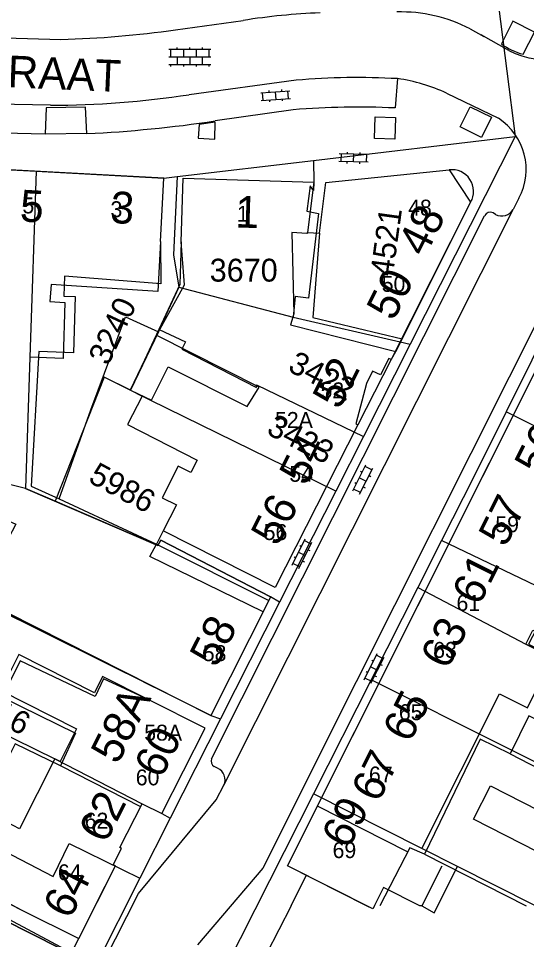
# Model space of a CAD drawing. Extents: x 148816 to 151297, y 399515 to 402500.
# Drawn here: x 150397.2 to 150437.1, y 399747.3 to 399819.8 of the extents above; entities that cross this region are included whole.
import ezdxf

# ---------------------------------------------------------------- set-up
doc = ezdxf.new("R2010")
doc.units = 0
for name, color, linetype in [('B01 Hoofdgebouw  [D] Norm', 7, 'Continuous'), ('B01 Hoofdgebouw  [T] Norm', 7, 'Continuous'), ('B01 hoofgebouw', 7, 'Continuous'), ('B02 Bijgebouw  [D] Norm', 7, 'Continuous'), ('B02 Bijgebouw  [T] Norm', 7, 'Continuous'), ('B07 Tussenmuur  [D] Norm', 7, 'Continuous'), ('G01 perceelsgrens', 7, 'Continuous'), ('S02 Open verharding  Norm', 7, 'Continuous'), ('T04 Haag heg  [D] Gem', 7, 'Continuous'), ('V00 Kant verharding algemeen  [T] Norm', 7, 'Continuous'), ('V06 Kant onverhard  [T] Gem', 7, 'Continuous'), ('Z01 perceelnummer', 7, 'Continuous'), ('Z02 huisnummer', 7, 'Continuous'), ('Z02 Huisnummer  [Tekst] Norm', 7, 'Continuous'), ('Z06 straatnaam', 7, 'Continuous')]:
    doc.layers.add(name, color=color, linetype=linetype)

msp = doc.modelspace()

# ---------------------------------------------------------------- linework, layer by layer
at = {"layer": 'B01 Hoofdgebouw  [D] Norm'}
msp.add_line((150406.786, 399757.787), (150400.465, 399761.012), dxfattribs=at)
for points in [[(150408.33, 399802.23), (150408.375, 399798.886), (150400.772, 399799.506), (150400.734, 399797.928), (150401.624, 399797.91), (150401.484, 399793.483), (150398.764, 399793.586), (150398.168, 399782.997), (150400.362, 399781.999), (150402.869, 399788.992), (150405.577, 399796.292), (150408.179, 399795.119), (150410.231, 399798.826), (150409.96, 399802.21)], [(150408.179, 399795.119), (150405.982, 399790.546), (150403.914, 399791.571)], [(150405.982, 399790.546), (150407.64, 399789.747), (150408.939, 399792.378), (150415.167, 399789.254), (150416.094, 399790.763), (150408.054, 399794.838)], [(150400.362, 399781.999), (150408.03, 399778.43)], [(150416.406, 399773.106), (150407.508, 399777.448), (150408.03, 399778.43)], [(150407.84, 399767.19), (150395.047, 399773.532), (150392.549, 399768.498), (150390.053, 399769.656)], [(150477.946, 399752.463), (150456.584, 399766.164), (150456.897, 399765.175), (150455.175, 399761.547), (150457.854, 399760.248), (150456.131, 399756.722), (150450.772, 399759.244), (150452.369, 399762.744), (150446.217, 399765.996), (150447.091, 399767.81), (150438.208, 399772.311), (150437.283, 399770.573), (150441.698, 399768.348), (150440.574, 399766.15), (150439.374, 399766.775), (150438.199, 399764.475), (150437.306, 399764.925), (150435.857, 399761.936), (150433.484, 399763.085), (150429.114, 399754.066), (150427.941, 399754.539), (150425.605, 399750)], [(150407.37, 399766.22), (150403.863, 399767.835), (150403.189, 399766.455), (150397.294, 399769.252), (150395.87, 399766.39), (150401.663, 399763.567), (150400.465, 399761.012), (150396.893, 399762.736), (150394.419, 399757.804), (150389.392, 399760.227), (150387.743, 399756.854), (150393.511, 399754.031), (150392.762, 399752.371), (150395.059, 399751.221), (150394.949, 399750.96), (150397.44, 399749.66)]]:
    msp.add_lwpolyline(points, dxfattribs=at)
at = {"layer": 'B01 Hoofdgebouw  [T] Norm'}
for p, q in [((150418.32, 399753.13), (150450.13, 399816.57)), ((150408.6, 399807.22), (150380.39, 399808.73)), ((150421.35, 399806.86), (150431.05, 399807.86)), ((150431.05, 399807.86), (150432.74, 399805.31)), ((150408.33, 399802.23), (150408.6, 399807.22)), ((150409.96, 399802.21), (150410.11, 399807.21)), ((150410.11, 399807.21), (150420.41, 399806.9)), ((150420.41, 399806.9), (150419.9, 399802.93)), ((150420.84, 399802.89), (150421.35, 399806.86)), ((150432.74, 399805.31), (150426.83, 399793.54)), ((150426.3, 399793.04), (150425.64, 399791.75)), ((150426.49, 399792.96), (150426.3, 399793.04)), ((150426.83, 399793.54), (150426.49, 399792.96)), ((150425.01, 399792.03), (150424.55, 399791.07)), ((150425.64, 399791.75), (150425.01, 399792.03)), ((150424.55, 399791.07), (150423.71, 399787.9)), ((150423.87, 399787.82), (150417.36, 399775.02)), ((150423.71, 399787.9), (150423.87, 399787.82)), ((150408.56, 399779.48), (150408.03, 399778.43)), ((150417.36, 399775.02), (150408.56, 399779.48)), ((150408.03, 399778.43), (150416.86, 399774.01)), ((150416.86, 399774.01), (150412.31, 399764.95)), ((150412.31, 399764.95), (150407.84, 399767.19)), ((150411.84, 399763.97), (150407.37, 399766.22)), ((150408.45, 399757.24), (150411.84, 399763.97)), ((150405.15, 399754.58), (150406.9, 399758.01)), ((150406.9, 399758.01), (150408.45, 399757.24)), ((150404.62, 399753.22), (150405.26, 399754.49)), ((150405.26, 399754.49), (150405.15, 399754.58)), ((150403.21, 399750), (150404.8, 399753.14)), ((150404.8, 399753.14), (150404.62, 399753.22)), ((150424.55, 399750), (150418.32, 399753.13)), ((150397.44, 399749.66), (150401.9, 399747.41)), ((150401.9, 399747.41), (150403.21, 399750)), ((150425.05, 399749.75), (150424.55, 399750)), ((150425.175, 399750), (150425.05, 399749.75)), ((150400.42, 399746.65), (150395.97, 399748.91))]:
    msp.add_line(p, q, dxfattribs=at)
at = {"layer": 'B01 hoofgebouw'}
for points in [[(150430.46, 399753.11), (150428.9, 399750), (150428.75, 399750), (150425.89, 399751.43), (150425.05, 399749.75), (150418.32, 399753.13), (150450.13, 399816.57), (150453.85, 399814.74), (150454.31, 399813.88), (150455.63, 399814.64), (150457.14, 399811.95), (150455.84, 399811.22), (150456.34, 399810.29), (150460.58, 399808.1), (150462.02, 399811.05), (150465.57, 399815.3), (150454.55, 399820.79)], [(150408.33, 399802.23), (150408.6, 399807.22), (150380.39, 399808.73), (150379.42, 399790.65), (150378.49, 399790.7), (150379.44, 399808.83), (150378.87, 399808.86), (150378.87, 399808.75), (150371.71, 399809.15), (150369.99, 399807.69)], [(150420.84, 399802.89), (150421.35, 399806.86), (150431.05, 399807.86), (150432.74, 399805.31), (150426.49, 399792.96), (150426.3, 399793.04), (150425.64, 399791.75), (150425.01, 399792.03), (150424.55, 399791.07), (150423.71, 399787.9), (150423.87, 399787.82), (150417.36, 399775.02), (150408.56, 399779.48), (150408.03, 399778.43), (150416.86, 399774.01), (150412.31, 399764.95), (150407.84, 399767.19)], [(150409.96, 399802.21), (150410.11, 399807.21), (150420.41, 399806.9), (150419.9, 399802.93)], [(150419.9, 399802.93), (150420.84, 399802.89)], [(150408.33, 399802.23), (150408.117, 399798.299), (150399.738, 399798.852), (150399.626, 399797.498), (150400.812, 399797.432), (150400.669, 399793.039), (150398.05, 399793.127), (150397.719, 399782.81), (150408.124, 399778.33), (150408.352, 399778.747), (150416.995, 399774.279), (150416.86, 399774.01)], [(150409.96, 399802.21), (150409.859, 399798.844), (150405.972, 399790.525), (150406.893, 399790.068), (150405.752, 399787.825), (150411.218, 399785.046), (150410.719, 399784.065), (150409.728, 399784.569), (150408.463, 399782.082), (150409.587, 399781.511), (150408.56, 399779.48)], [(150426.49, 399792.96), (150423.87, 399787.82)], [(150372.04, 399774.09), (150388.509, 399766.209), (150393.692, 399776.732), (150385.791, 399780.696), (150386.14, 399783.375), (150392.637, 399781.903), (150396.943, 399779.991), (150393.916, 399774.234), (150407.84, 399767.19)], [(150428.9, 399750), (150429.881, 399749.435), (150431.714, 399753.09), (150428.901, 399754.5), (150435, 399766.663), (150437.2, 399765.56), (150439.188, 399769.525), (150437.087, 399770.578), (150437.635, 399771.671), (150446.882, 399767.035), (150448.423, 399770.108), (150458.754, 399764.916), (150467.035, 399759.818), (150478.055, 399752.359)], [(150407.37, 399766.22), (150403.781, 399768.027), (150403.134, 399766.748), (150397.201, 399769.75), (150395.773, 399766.928), (150401.73, 399763.913), (150400.431, 399761.346), (150400.024, 399761.552), (150397.243, 399756.057), (150396.251, 399756.559), (150396.37, 399756.793), (150389.365, 399760.338), (150387.75, 399757.147), (150388.663, 399756.685), (150389.345, 399758.035), (150390.996, 399757.199), (150390.297, 399755.818), (150394.831, 399753.524), (150395.386, 399754.619), (150396.286, 399754.164), (150394.705, 399751.04), (150397.44, 399749.66)], [(150397.44, 399749.66), (150401.9, 399747.41), (150404.8, 399753.14), (150404.62, 399753.22), (150405.26, 399754.49), (150405.15, 399754.58), (150406.9, 399758.01), (150408.45, 399757.24), (150411.84, 399763.97), (150407.37, 399766.22)], [(150434.3, 399759.435), (150441.849, 399755.585), (150440.503, 399752.944), (150432.953, 399756.794), (150434.3, 399759.435)], [(150395.97, 399748.91), (150400.42, 399746.65), (150398.51, 399742.87), (150398.24, 399742.96), (150396.08, 399738.7), (150391.32, 399741.12), (150390.98, 399740.45), (150389.09, 399741.41), (150388.12, 399739.43), (150395.16, 399735.97), (150394.27, 399734.16)]]:
    msp.add_lwpolyline(points, dxfattribs=at)
at = {"layer": 'B02 Bijgebouw  [D] Norm'}
for points in [[(150419.9, 399802.93), (150419.854, 399802.855), (150418.658, 399802.946), (150418.815, 399796.536), (150418.568, 399795.669), (150426.848, 399793.575)], [(150420.84, 399802.89), (150420.317, 399796.244), (150427.345, 399794.566)]]:
    msp.add_lwpolyline(points, dxfattribs=at)
at = {"layer": 'B02 Bijgebouw  [T] Norm'}
msp.add_line((150426.49, 399792.96), (150423.87, 399787.82), dxfattribs=at)
at = {"layer": 'B07 Tussenmuur  [D] Norm'}
msp.add_lwpolyline([(150427.779, 399754.225), (150420.678, 399757.832)], dxfattribs=at)
msp.add_lwpolyline([(150427.779, 399754.225), (150420.678, 399757.832)], dxfattribs=at)
at = {"layer": 'G01 perceelsgrens'}
for points in [[(150434.27, 399825.93), (150436.254, 399810.48)], [(150420.369, 399808.607), (150436.254, 399810.48)], [(150436.254, 399810.48), (150427.988, 399794.162)], [(150387.615, 399808.343), (150398.55, 399807.758)], [(150409.651, 399807.344), (150420.369, 399808.607)], [(150420.369, 399808.607), (150420.41, 399806.9), (150420.368, 399806.232), (150420.109, 399806.614), (150419.846, 399804.623), (150420.777, 399804.426), (150419.989, 399797.783), (150418.936, 399797.907), (150418.767, 399796.275)], [(150398.55, 399807.758), (150398.05, 399793.127), (150397.719, 399782.81)], [(150398.55, 399807.758), (150408.6, 399807.22), (150409.651, 399807.344)], [(150409.651, 399807.344), (150409.373, 399801.191), (150409.791, 399798.645)], [(150444.003, 399805.737), (150441.616, 399801.078), (150435.524, 399788.829)], [(150409.791, 399798.645), (150408.221, 399795.32)], [(150409.791, 399798.645), (150418.767, 399796.275)], [(150418.767, 399796.275), (150427.191, 399794.345), (150427.988, 399794.162)], [(150408.221, 399795.32), (150405.961, 399790.531)], [(150408.221, 399795.32), (150410.298, 399794.331), (150410.005, 399793.754), (150415.896, 399790.758), (150415.899, 399790.957), (150424.308, 399786.898)], [(150427.988, 399794.162), (150424.308, 399786.898)], [(150405.961, 399790.531), (150403.911, 399791.55), (150400.038, 399781.812)], [(150422.123, 399782.586), (150407.518, 399789.75), (150405.961, 399790.531)], [(150435.524, 399788.829), (150433.017, 399783.788), (150430.45, 399778.716)], [(150461.615, 399775.818), (150435.524, 399788.829)], [(150424.308, 399786.898), (150422.123, 399782.586)], [(150397.719, 399782.81), (150386.454, 399785.579)], [(150400.038, 399781.812), (150397.719, 399782.81)], [(150422.123, 399782.586), (150417.708, 399773.87)], [(150417.708, 399773.87), (150416.995, 399774.279), (150408.352, 399778.747), (150408.124, 399778.33), (150400.038, 399781.812)], [(150430.45, 399778.716), (150428.578, 399775.019)], [(150486.578, 399746.762), (150478.055, 399752.359), (150467.035, 399759.818), (150458.754, 399764.916), (150448.423, 399770.108), (150430.45, 399778.716)], [(150392.731, 399774.781), (150393.916, 399774.234), (150412.31, 399764.95), (150413.062, 399764.698)], [(150428.578, 399775.019), (150424.9, 399767.753)], [(150428.578, 399775.019), (150437.087, 399770.578), (150439.188, 399769.525), (150457.571, 399760.091), (150457.036, 399755.54)], [(150417.708, 399773.87), (150413.062, 399764.698)], [(150424.9, 399767.753), (150420.372, 399758.806)], [(150457.036, 399755.54), (150456.607, 399751.888), (150424.9, 399767.753)], [(150388.905, 399767.013), (150400.024, 399761.552), (150406.9, 399758.01), (150408.45, 399757.24), (150409.105, 399756.888)], [(150413.062, 399764.698), (150409.105, 399756.888)], [(150420.372, 399758.806), (150406.495, 399731.381), (150405.604, 399729.605)], [(150455.79, 399740.962), (150431.714, 399753.09), (150428.901, 399754.5), (150420.372, 399758.806)], [(150384.669, 399758.563), (150387.75, 399757.147), (150388.663, 399756.685), (150390.297, 399755.818), (150393.819, 399754.036), (150394.305, 399755.099), (150395.386, 399754.619), (150399.897, 399752.299), (150401.161, 399754.898), (150406.709, 399752.157)], [(150409.105, 399756.888), (150406.709, 399752.157)], [(150383.199, 399755.636), (150390.407, 399752.135), (150400.48, 399746.769), (150403.267, 399745.362)], [(150406.709, 399752.157), (150403.267, 399745.362)]]:
    msp.add_lwpolyline(points, dxfattribs=at)
at = {"layer": 'S02 Open verharding  Norm'}
for p, q in [((150409.637, 399817.34), (150409.637, 399817.49)), ((150410.637, 399817.34), (150410.637, 399817.49)), ((150411.637, 399817.34), (150411.637, 399817.49)), ((150408.987, 399817.339), (150412.287, 399817.341)), ((150408.987, 399816.739), (150412.287, 399816.741)), ((150409.137, 399817.339), (150409.137, 399816.739)), ((150409.637, 399816.74), (150409.637, 399816.14)), ((150410.137, 399817.34), (150410.137, 399816.74)), ((150410.637, 399816.74), (150410.637, 399816.14)), ((150411.137, 399817.34), (150411.137, 399816.74)), ((150411.637, 399816.14), (150411.637, 399816.74)), ((150412.137, 399817.341), (150412.137, 399816.741)), ((150408.987, 399816.139), (150412.287, 399816.141)), ((150409.137, 399816.139), (150409.137, 399815.989)), ((150410.137, 399816.14), (150410.137, 399815.99)), ((150411.137, 399816.14), (150411.137, 399815.99)), ((150412.137, 399816.141), (150412.137, 399815.991)), ((150416.219, 399813.917), (150418.513, 399814.078)), ((150416.41, 399813.329), (150416.368, 399813.927)), ((150416.857, 399814.112), (150416.867, 399813.962)), ((150417.366, 399813.997), (150417.408, 399813.399)), ((150417.854, 399814.182), (150417.865, 399814.032)), ((150418.406, 399813.469), (150418.364, 399814.067)), ((150416.261, 399813.318), (150418.555, 399813.479)), ((150416.909, 399813.364), (150416.92, 399813.214)), ((150417.907, 399813.434), (150417.917, 399813.284)), ((150424.692, 399809.069), (150422.393, 399809.127)), ((150422.543, 399809.123), (150422.528, 399808.523)), ((150423.043, 399809.111), (150423.047, 399809.261)), ((150423.527, 399808.498), (150423.543, 399809.098)), ((150424.042, 399809.085), (150424.046, 399809.235)), ((150424.542, 399809.073), (150424.527, 399808.473)), ((150424.677, 399808.469), (150422.378, 399808.527)), ((150423.024, 399808.361), (150423.028, 399808.511)), ((150424.023, 399808.335), (150424.027, 399808.485)), ((150423.467, 399782.625), (150424.504, 399784.678)), ((150424.002, 399782.354), (150425.039, 399784.407)), ((150424.077, 399784.165), (150424.211, 399784.098)), ((150424.972, 399784.273), (150424.436, 399784.544)), ((150423.985, 399783.651), (150424.521, 399783.381)), ((150424.746, 399783.827), (150424.88, 399783.759)), ((150424.07, 399782.488), (150423.534, 399782.759)), ((150423.626, 399783.273), (150423.76, 399783.205)), ((150424.295, 399782.934), (150424.429, 399782.867)), ((150418.696, 399776.776), (150419.712, 399778.839)), ((150419.234, 399776.511), (150420.25, 399778.574)), ((150420.184, 399778.439), (150419.646, 399778.705)), ((150419.204, 399777.808), (150419.742, 399777.542)), ((150419.29, 399778.322), (150419.425, 399778.256)), ((150419.963, 399777.991), (150420.098, 399777.925)), ((150419.3, 399776.645), (150418.762, 399776.911)), ((150418.848, 399777.425), (150418.983, 399777.359)), ((150419.521, 399777.094), (150419.656, 399777.028)), ((150424.359, 399767.765), (150425.386, 399769.823)), ((150425.856, 399769.421), (150425.319, 399769.689)), ((150424.896, 399767.497), (150425.923, 399769.555)), ((150424.961, 399769.308), (150425.096, 399769.241)), ((150425.633, 399768.974), (150425.767, 399768.907)), ((150424.515, 399768.413), (150424.649, 399768.346)), ((150424.873, 399768.794), (150425.409, 399768.526)), ((150424.963, 399767.631), (150424.426, 399767.899)), ((150425.186, 399768.079), (150425.321, 399768.012))]:
    msp.add_line(p, q, dxfattribs=at)
at = {"layer": 'T04 Haag heg  [D] Gem'}
for points in [[(150435.857, 399761.936), (150456.891, 399751.056), (150457.747, 399754.905), (150460.583, 399753.124)], [(150429.114, 399754.066), (150437.095, 399750)]]:
    msp.add_lwpolyline(points, dxfattribs=at)
at = {"layer": 'V00 Kant verharding algemeen  [T] Norm'}
for p, q in [((150420.749, 399761.617), (150458.512, 399836.891)), ((150413.32, 399759.488), (150436.073, 399804.746)), ((150418.605, 399750), (150419.81, 399752.38)), ((150418.605, 399750), (150416.69, 399746.21)), ((150401.29, 399746.2), (150401.9, 399747.41))]:
    msp.add_line(p, q, dxfattribs=at)
for points in [[(150367.476, 399819.42), (150375.524, 399819.04), (150389.087, 399818.451), (150400.502, 399818.109)], [(150409.526, 399818.864), (150414.844, 399819.609)], [(150432.705, 399818.938), (150433.766, 399818.352)], [(150436.869, 399816.957), (150437.753, 399818.692), (150436.064, 399819.54), (150435.16, 399817.759)], [(150435.741, 399817.25), (150433.579, 399818.478)], [(150419.024, 399814.911), (150410.58, 399813.768)], [(150399.673, 399812.936), (150395.421, 399813.033), (150385.595, 399813.392), (150375.268, 399813.859), (150371.221, 399814.02)], [(150430.848, 399813.882), (150434.936, 399811.914)], [(150402.553, 399810.707), (150402.43, 399812.786), (150399.334, 399812.75), (150399.258, 399810.676)], [(150434.378, 399811.997), (150433.6, 399810.417), (150431.917, 399811.247), (150432.696, 399812.826), (150434.378, 399811.997)], [(150425.219, 399812.028), (150426.82, 399811.973), (150426.762, 399810.282), (150425.162, 399810.336), (150425.219, 399812.028)], [(150412.633, 399811.613), (150411.381, 399811.427), (150411.312, 399810.346), (150412.607, 399810.277), (150412.633, 399811.613)], [(150402.553, 399810.707), (150399.258, 399810.676)], [(150436.541, 399805.637), (150436.073, 399804.746)], [(150434.704, 399804.355), (150434.505, 399804.474)], [(150412.355, 399761.554), (150433.822, 399804.248)], [(150420.749, 399761.617), (150416.395, 399752.95), (150411.252, 399746.919)], [(150412.835, 399760.819), (150412.555, 399760.942)], [(150368.424, 399675.79), (150406.595, 399750.97), (150412.724, 399758.313), (150413.32, 399759.488)]]:
    msp.add_lwpolyline(points, dxfattribs=at)
for centre, radius, start, end in [((150422.735, 399770.164), 50.071, 92.10109, 99.06709), ((150427.266, 399808.567), 11.711, 62.32432, 91.64297), ((150438.407, 399822.164), 5.591, 241.51759, 330.66404), ((150397.951, 399902.905), 84.834, 271.72311, 277.84201), ((150438.054, 399821.704), 4.892, 233.73638, 255.98414), ((150423.857, 399758.439), 56.678, 86.83533, 94.89161), ((150425.203, 399801.972), 13.18, 64.63928, 82.22373), ((150399.627, 399885.441), 72.505, 270.03598, 278.68832), ((150432.302, 399807.897), 4.803, 331.93392, 56.75199), ((150431.262, 399806.166), 1.708, 329.92605, 97.14241), ((150434.278, 399804.014), 0.513, 63.74453, 152.87352), ((150435.193, 399805.235), 1.006, 240.92083, 330.95891), ((150412.811, 399761.364), 0.494, 157.40955, 238.78496), ((150412.435, 399759.919), 0.984, 334.00471, 66.03753)]:
    msp.add_arc(centre, radius, start, end, dxfattribs=at)
at = {"layer": 'V06 Kant onverhard  [T] Gem'}
for points in [[(150426.986, 399815.031), (150426.788, 399812.729)], [(150418.787, 399812.592), (150412.64, 399811.703)], [(150399.258, 399810.676), (150391.609, 399810.861), (150375.042, 399811.564)]]:
    msp.add_lwpolyline(points, dxfattribs=at)
for centre, radius, start, end in [((150423.887, 399748.453), 64.342, 87.41573, 94.54622), ((150397.477, 399913.69), 103.108, 272.8218, 278.45652)]:
    msp.add_arc(centre, radius, start, end, dxfattribs=at)

# ---------------------------------------------------------------- texts
at = {"layer": 'Z01 perceelnummer'}
for s, rotation, p in [('4521', 82.21152, (150426.617, 399799.436)), ('3240', 64.92082, (150404.226, 399792.408)), ('3422', 332.60949, (150418.266, 399792.097)), ('3423', 332.71687, (150416.591, 399787.138)), ('5986', 331.59475, (150402.568, 399783.361)), ('3316', 332.20682, (150392.729, 399765.849))]:
    msp.add_text(s, height=1.8, rotation=rotation, dxfattribs=at).set_placement(p)
msp.add_text('3670', height=1.8, dxfattribs=at).set_placement((150412.206, 399799.073))
at = {"layer": 'Z02 huisnummer'}
for s, rotation, p in [('5', 356.90594, (150397.234, 399803.814)), ('3', 356.90594, (150404.343, 399803.69)), ('1', 358.28164, (150414.196, 399803.334)), ('48', 63.3325, (150429.142, 399800.932)), ('50', 63.3325, (150426.669, 399795.901)), ('52', 63.3325, (150422.419, 399788.926)), ('56', 63.3837, (150438.307, 399783.71)), ('54', 63.3325, (150419.803, 399782.927)), ('56', 63.05042, (150417.563, 399778.176)), ('57', 63.3837, (150435.483, 399778.107)), ('61', 63.3837, (150433.401, 399773.498)), ('58', 63.3325, (150412.76, 399768.633)), ('63', 63.3837, (150430.925, 399768.496)), ('65', 63.3837, (150427.952, 399762.727)), ('58A', 63.3325, (150404.973, 399761.028)), ('60', 63.25558, (150408.391, 399759.901)), ('67', 63.3837, (150425.476, 399758.021)), ('62', 63.25558, (150404.035, 399754.821)), ('69', 63.3837, (150423.137, 399754.372)), ('64', 63.17859, (150401.227, 399748.851))]:
    msp.add_text(s, height=2.5, rotation=rotation, dxfattribs=at).set_placement(p)
at = {"layer": 'Z02 Huisnummer  [Tekst] Norm'}
for s, p in [('5', (150397.474, 399804.437)), ('3', (150404.405, 399804.14)), ('48', (150427.821, 399804.263)), ('1', (150414.345, 399803.78)), ('50', (150425.74, 399798.269)), ('52', (150420.927, 399789.9)), ('52A', (150417.349, 399787.569)), ('54', (150418.472, 399783.334)), ('59', (150434.679, 399779.367)), ('56', (150416.455, 399778.755)), ('61', (150431.626, 399773.182)), ('58', (150411.665, 399769.235)), ('63', (150429.795, 399769.488)), ('65', (150427.092, 399764.591)), ('58A', (150407.058, 399762.983)), ('67', (150424.738, 399759.694)), ('60', (150406.392, 399759.465)), ('62', (150402.369, 399756.064)), ('69', (150421.878, 399753.746)), ('64', (150400.265, 399752.004))]:
    msp.add_text(s, height=1.25, dxfattribs=at).set_placement(p)
at = {"layer": 'Z06 straatnaam'}
msp.add_text('BREUKELSESTRAAT', height=2.5, rotation=357.53534, dxfattribs=at).set_placement((150371.949, 399815.408))

doc.saveas('drawing.dxf')
